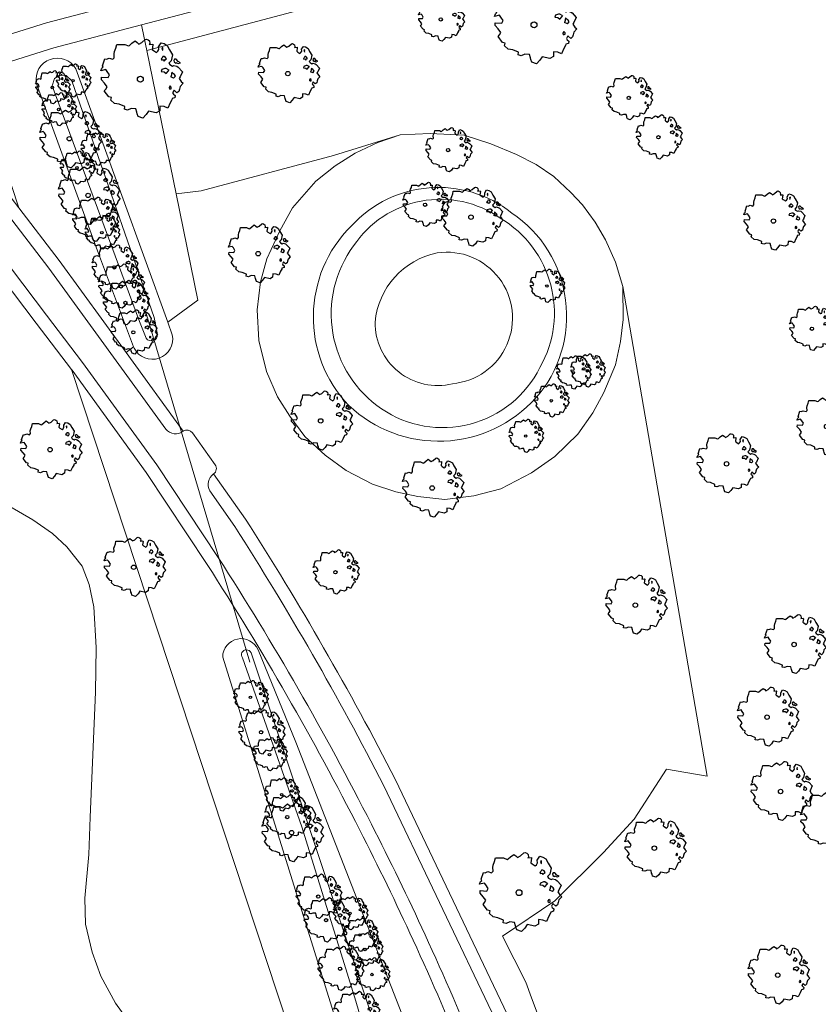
# Model space of a CAD drawing. Header units: metres. Extents: x 152391 to 157968, y 462336 to 467280.
# Tile 616 of 656: x 156627 to 156688, y 464521 to 464597. Entities that reach past the tile are written whole.
import ezdxf

# ---------------------------------------------------------------- set-up
doc = ezdxf.new("R2010")
doc.units = ezdxf.units.M
doc.header["$LTSCALE"] = 0.75
doc.layers.get('0').update_dxf_attribs({"lineweight": 25})
for name, color, linetype, lineweight in [('B-GV-GR-BOOM-S', 252, 'Continuous', 25), ('B-WE-GR-BEPLANTING_CULTUUR_BOSPLANTSOEN-GV', 251, 'Continuous', 18), ('B-WE-GW-TALUD_KRUIN-G', 251, 'Continuous', 18), ('B-WE-KW-KUNSTWERK_DUIKER-G', 5, 'Continuous', 18), ('B-WE-OG-TERREIN_CULTUURSCHEIDING-GV', 251, 'Continuous', 18), ('B-WE-OG-WATER_GREPPEL-GV', 251, 'Continuous', 18), ('B-WE-OG-WATER_SLOOT-GV', 251, 'Continuous', 18), ('B-WE-VH-VERHARDING_ASFALT-GV', 251, 'Continuous', 18)]:
    doc.layers.add(name, color=color, linetype=linetype, lineweight=lineweight)

# ---------------------------------------------------------------- blocks, each defined once
blk = doc.blocks.new('SGR-BOOM_21_30')
at = {"linetype": 'Continuous'}
for p, q in [((-0.47, 1.45), (-0.365, 1.548)), ((-0.365, 1.548), (-0.226, 1.647)), ((-0.226, 1.647), (-0.133, 1.581)), ((-0.133, 1.581), (-0.063, 1.515)), ((-0.063, 1.515), (0.065, 1.581)), ((0.065, 1.581), (0.205, 1.712)), ((0.205, 1.712), (0.263, 1.729)), ((0.263, 1.729), (0.333, 1.696)), ((0.333, 1.696), (0.391, 1.647)), ((0.402, 1.532), (0.379, 1.499)), ((0.379, 1.499), (0.53, 1.515)), ((0.391, 1.647), (0.402, 1.532)), ((0.53, 1.515), (0.542, 1.483)), ((0.786, 1.4), (0.891, 1.565)), ((0.891, 1.565), (1.019, 1.532)), ((1.019, 1.532), (1.158, 1.45)), ((-1.633, 0.579), (-1.528, 0.875)), ((-1.528, 0.875), (-1.458, 0.858)), ((-1.458, 0.858), (-1.342, 0.908)), ((-1.342, 0.908), (-1.179, 0.858)), ((-1.179, 0.858), (-1.121, 0.924)), ((-1.133, 1.088), (-1.109, 1.187)), ((-1.121, 0.924), (-1.133, 1.088)), ((-1.109, 1.187), (-1.051, 1.335)), ((-1.051, 1.335), (-1.016, 1.499)), ((-1.016, 1.499), (-0.668, 1.499)), ((-0.668, 1.499), (-0.516, 1.433)), ((-0.516, 1.433), (-0.47, 1.45)), ((0.542, 1.483), (0.507, 1.285)), ((0.507, 1.285), (0.565, 1.236)), ((0.565, 1.236), (0.693, 1.154)), ((0.693, 1.154), (0.751, 1.203)), ((0.751, 1.203), (0.798, 1.285)), ((0.798, 1.285), (0.786, 1.4)), ((0.937, 0.908), (0.891, 0.875)), ((0.891, 0.875), (0.926, 0.825)), ((0.972, 1.368), (0.926, 1.335)), ((0.926, 1.335), (0.949, 1.253)), ((0.926, 0.825), (0.984, 0.842)), ((0.972, 0.973), (0.937, 0.908)), ((0.949, 1.253), (0.961, 1.236)), ((0.961, 1.269), (0.972, 1.368)), ((1.03, 0.973), (0.972, 0.973)), ((0.984, 0.842), (1.03, 0.776)), ((1.077, 0.94), (1.03, 0.973)), ((1.03, 0.776), (1.077, 0.842)), ((1.124, 0.875), (1.077, 0.94)), ((1.077, 0.842), (1.124, 0.875)), ((1.158, 1.45), (1.251, 1.269)), ((1.321, 0.793), (1.228, 0.694)), ((1.251, 1.269), (1.379, 1.055)), ((1.379, 1.055), (1.321, 0.793)), ((1.472, 0.858), (1.438, 0.809)), ((1.438, 0.809), (1.461, 0.743)), ((1.542, 0.858), (1.472, 0.858)), ((1.624, 0.76), (1.542, 0.858)), ((1.728, 0.71), (1.624, 0.76)), ((-1.703, 0.365), (-1.656, 0.48)), ((-1.493, 0.415), (-1.703, 0.365)), ((-1.679, -0.029), (-1.668, 0.086)), ((-1.668, 0.086), (-1.389, 0.07)), ((-1.656, 0.48), (-1.598, 0.53)), ((-1.598, 0.53), (-1.633, 0.579)), ((-1.423, 0.333), (-1.493, 0.415)), ((-1.33, 0.185), (-1.423, 0.333)), ((-1.389, 0.07), (-1.33, 0.185)), ((0.926, 0.415), (0.891, 0.333)), ((0.891, 0.333), (1.03, 0.316)), ((1.054, 0.464), (0.926, 0.415)), ((1.03, 0.316), (1.112, 0.251)), ((1.112, 0.464), (1.054, 0.464)), ((1.217, 0.398), (1.112, 0.464)), ((1.112, 0.251), (1.205, 0.365)), ((1.205, 0.365), (1.24, 0.415)), ((1.228, 0.694), (1.275, 0.628)), ((1.275, 0.628), (1.379, 0.563)), ((1.344, 0.185), (1.31, 0.103)), ((1.434, 0.049), (1.31, 0.103)), ((1.356, 0.3), (1.344, 0.234)), ((1.344, 0.234), (1.344, 0.185)), ((1.426, 0.234), (1.356, 0.3)), ((1.379, 0.563), (1.438, 0.595)), ((1.472, 0.201), (1.426, 0.234)), ((1.434, 0.049), (1.507, 0.136)), ((1.438, 0.595), (1.565, 0.563)), ((1.461, 0.743), (1.531, 0.694)), ((1.507, 0.136), (1.472, 0.201)), ((1.531, 0.727), (1.635, 0.678)), ((1.531, 0.694), (1.542, 0.727)), ((1.565, 0.563), (1.635, 0.513)), ((1.635, 0.678), (1.728, 0.71)), ((1.635, 0.513), (1.81, 0.316)), ((1.717, 0.103), (1.67, 0.037)), ((1.67, 0.037), (1.763, -0.094)), ((1.81, 0.316), (1.717, 0.103)), ((-1.54, -0.177), (-1.679, -0.029)), ((-1.551, -0.505), (-1.493, -0.423)), ((-1.354, -0.752), (-1.551, -0.505)), ((-1.435, -0.324), (-1.54, -0.177)), ((-1.493, -0.423), (-1.435, -0.324)), ((-1.249, -0.784), (-1.354, -0.752)), ((1.286, -0.292), (1.24, -0.357)), ((1.24, -0.357), (1.251, -0.423)), ((1.263, -0.423), (1.333, -0.407)), ((1.333, -0.341), (1.286, -0.292)), ((1.333, -0.407), (1.333, -0.341)), ((1.461, -0.472), (1.391, -0.587)), ((1.391, -0.587), (1.426, -0.637)), ((1.426, -0.637), (1.496, -0.702)), ((1.577, -0.587), (1.461, -0.472)), ((1.496, -0.702), (1.484, -0.801)), ((1.658, -0.522), (1.577, -0.587)), ((1.682, -0.423), (1.658, -0.522)), ((1.717, -0.308), (1.682, -0.423)), ((1.845, -0.177), (1.717, -0.308)), ((1.763, -0.094), (1.845, -0.177)), ((-1.272, -0.899), (-1.249, -0.784)), ((-1.109, -1.047), (-1.272, -0.899)), ((-0.912, -1.08), (-1.109, -1.047)), ((-0.668, -1.179), (-0.912, -1.08)), ((-0.679, -1.294), (-0.668, -1.179)), ((-0.551, -1.326), (-0.679, -1.294)), ((-0.4, -1.261), (-0.551, -1.326)), ((-0.191, -1.277), (-0.4, -1.261)), ((-0.156, -1.425), (-0.191, -1.277)), ((-0.133, -1.491), (-0.156, -1.425)), ((-0.098, -1.606), (-0.133, -1.491)), ((0.356, -1.376), (0.251, -1.524)), ((0.682, -1.441), (0.356, -1.376)), ((0.833, -1.359), (0.682, -1.441)), ((0.844, -1.162), (0.833, -1.359)), ((1.03, -1.179), (0.844, -1.162)), ((1.182, -1.244), (1.03, -1.179)), ((1.286, -1.014), (1.182, -1.244)), ((1.356, -0.883), (1.286, -1.014)), ((1.368, -0.834), (1.356, -0.883)), ((1.484, -0.801), (1.368, -0.834)), ((0.112, -1.671), (-0.098, -1.606)), ((0.251, -1.524), (0.112, -1.671))]:
    blk.add_line(p, q, dxfattribs=at)
blk.add_circle((0, 0), 0.126, dxfattribs=at)
blk = doc.blocks.new('SGR-BOOM_31_50')
at = {"linetype": 'Continuous'}
for p, q in [((0.087, 2.108), (0.273, 2.283)), ((0.273, 2.283), (0.351, 2.305)), ((0.351, 2.305), (0.444, 2.261)), ((0.444, 2.261), (0.521, 2.196)), ((-1.51, 1.451), (-1.479, 1.582)), ((-1.479, 1.582), (-1.402, 1.78)), ((-1.402, 1.78), (-1.355, 1.999)), ((-1.355, 1.999), (-0.89, 1.999)), ((-0.89, 1.999), (-0.688, 1.911)), ((-0.688, 1.911), (-0.626, 1.933)), ((-0.626, 1.933), (-0.487, 2.064)), ((-0.487, 2.064), (-0.301, 2.196)), ((-0.301, 2.196), (-0.177, 2.108)), ((-0.177, 2.108), (-0.084, 2.02)), ((-0.084, 2.02), (0.087, 2.108)), ((0.537, 2.042), (0.506, 1.999)), ((0.506, 1.999), (0.707, 2.02)), ((0.521, 2.196), (0.537, 2.042)), ((0.723, 1.977), (0.676, 1.714)), ((0.676, 1.714), (0.754, 1.648)), ((0.707, 2.02), (0.723, 1.977)), ((0.754, 1.648), (0.924, 1.539)), ((0.924, 1.539), (1.002, 1.604)), ((1.002, 1.604), (1.064, 1.714)), ((1.048, 1.867), (1.188, 2.086)), ((1.064, 1.714), (1.048, 1.867)), ((1.188, 2.086), (1.358, 2.042)), ((1.296, 1.823), (1.234, 1.78)), ((1.234, 1.78), (1.265, 1.67)), ((1.265, 1.67), (1.281, 1.648)), ((1.281, 1.692), (1.296, 1.823)), ((1.358, 2.042), (1.545, 1.933)), ((1.545, 1.933), (1.669, 1.692)), ((1.669, 1.692), (1.839, 1.407)), ((-2.177, 0.772), (-2.038, 1.166)), ((-2.131, 0.706), (-2.177, 0.772)), ((-2.038, 1.166), (-1.944, 1.144)), ((-1.944, 1.144), (-1.789, 1.21)), ((-1.789, 1.21), (-1.572, 1.144)), ((-1.572, 1.144), (-1.495, 1.232)), ((-1.495, 1.232), (-1.51, 1.451)), ((1.25, 1.21), (1.188, 1.166)), ((1.188, 1.166), (1.234, 1.101)), ((1.234, 1.101), (1.312, 1.122)), ((1.296, 1.298), (1.25, 1.21)), ((1.374, 1.298), (1.296, 1.298)), ((1.312, 1.122), (1.374, 1.035)), ((1.436, 1.254), (1.374, 1.298)), ((1.374, 1.035), (1.436, 1.122)), ((1.498, 1.166), (1.436, 1.254)), ((1.436, 1.122), (1.498, 1.166)), ((1.762, 1.057), (1.638, 0.925)), ((1.638, 0.925), (1.7, 0.838)), ((1.7, 0.838), (1.839, 0.75)), ((1.839, 1.407), (1.762, 1.057)), ((1.839, 0.75), (1.917, 0.794)), ((1.963, 1.144), (1.917, 1.079)), ((1.917, 1.079), (1.948, 0.991)), ((1.917, 0.794), (2.087, 0.75)), ((1.948, 0.991), (2.041, 0.925)), ((2.056, 1.144), (1.963, 1.144)), ((2.041, 0.969), (2.18, 0.903)), ((2.041, 0.925), (2.056, 0.969)), ((2.165, 1.013), (2.056, 1.144)), ((2.304, 0.947), (2.165, 1.013)), ((2.18, 0.903), (2.304, 0.947)), ((-2.27, 0.487), (-2.208, 0.641)), ((-1.991, 0.553), (-2.27, 0.487)), ((-2.239, -0.038), (-2.224, 0.115)), ((-2.224, 0.115), (-1.851, 0.093)), ((-2.208, 0.641), (-2.131, 0.706)), ((-1.898, 0.444), (-1.991, 0.553)), ((-1.774, 0.246), (-1.898, 0.444)), ((-1.851, 0.093), (-1.774, 0.246)), ((1.234, 0.553), (1.188, 0.444)), ((1.188, 0.444), (1.374, 0.422)), ((1.405, 0.619), (1.234, 0.553)), ((1.374, 0.422), (1.483, 0.334)), ((1.483, 0.619), (1.405, 0.619)), ((1.622, 0.531), (1.483, 0.619)), ((1.483, 0.334), (1.607, 0.487)), ((1.607, 0.487), (1.653, 0.553)), ((1.793, 0.246), (1.746, 0.137)), ((1.911, 0.065), (1.746, 0.137)), ((1.808, 0.4), (1.793, 0.312)), ((1.793, 0.312), (1.793, 0.246)), ((1.901, 0.312), (1.808, 0.4)), ((1.963, 0.268), (1.901, 0.312)), ((1.911, 0.065), (2.01, 0.181)), ((2.01, 0.181), (1.963, 0.268)), ((2.087, 0.75), (2.18, 0.684)), ((2.18, 0.684), (2.413, 0.422)), ((2.289, 0.137), (2.227, 0.049)), ((2.227, 0.049), (2.351, -0.126)), ((2.413, 0.422), (2.289, 0.137)), ((-2.053, -0.235), (-2.239, -0.038)), ((-2.069, -0.673), (-1.991, -0.564)), ((-1.805, -1.002), (-2.069, -0.673)), ((-1.913, -0.433), (-2.053, -0.235)), ((-1.991, -0.564), (-1.913, -0.433)), ((1.715, -0.389), (1.653, -0.476)), ((1.653, -0.476), (1.669, -0.564)), ((1.684, -0.564), (1.777, -0.542)), ((1.777, -0.454), (1.715, -0.389)), ((1.777, -0.542), (1.777, -0.454)), ((1.948, -0.63), (1.855, -0.783)), ((2.103, -0.783), (1.948, -0.63)), ((2.211, -0.695), (2.103, -0.783)), ((2.242, -0.564), (2.211, -0.695)), ((2.289, -0.411), (2.242, -0.564)), ((2.459, -0.235), (2.289, -0.411)), ((2.351, -0.126), (2.459, -0.235)), ((-1.665, -1.046), (-1.805, -1.002)), ((-1.696, -1.199), (-1.665, -1.046)), ((-1.479, -1.396), (-1.696, -1.199)), ((-1.216, -1.44), (-1.479, -1.396)), ((-0.89, -1.571), (-1.216, -1.44)), ((1.715, -1.352), (1.576, -1.659)), ((1.808, -1.177), (1.715, -1.352)), ((1.824, -1.112), (1.808, -1.177)), ((1.979, -1.068), (1.824, -1.112)), ((1.855, -0.783), (1.901, -0.849)), ((1.901, -0.849), (1.994, -0.936)), ((1.994, -0.936), (1.979, -1.068)), ((-0.906, -1.725), (-0.89, -1.571)), ((-0.735, -1.769), (-0.906, -1.725)), ((-0.533, -1.681), (-0.735, -1.769)), ((-0.254, -1.703), (-0.533, -1.681)), ((-0.208, -1.9), (-0.254, -1.703)), ((-0.177, -1.988), (-0.208, -1.9)), ((-0.13, -2.141), (-0.177, -1.988)), ((0.149, -2.229), (-0.13, -2.141)), ((0.335, -2.031), (0.149, -2.229)), ((0.475, -1.834), (0.335, -2.031)), ((0.909, -1.922), (0.475, -1.834)), ((1.11, -1.812), (0.909, -1.922)), ((1.126, -1.55), (1.11, -1.812)), ((1.374, -1.571), (1.126, -1.55)), ((1.576, -1.659), (1.374, -1.571))]:
    blk.add_line(p, q, dxfattribs=at)
blk.add_circle((0, 0), 0.169, dxfattribs=at)
blk = doc.blocks.new('SGR-BOOM_50_100')
at = {"linetype": 'Continuous'}
for p, q in [((0.116, 2.811), (0.364, 3.044)), ((0.364, 3.044), (0.467, 3.074)), ((0.467, 3.074), (0.591, 3.015)), ((0.591, 3.015), (0.695, 2.928)), ((-1.972, 2.11), (-1.869, 2.373)), ((-1.869, 2.373), (-1.807, 2.665)), ((-1.807, 2.665), (-1.187, 2.665)), ((-1.187, 2.665), (-0.918, 2.548)), ((-0.918, 2.548), (-0.835, 2.577)), ((-0.835, 2.577), (-0.649, 2.752)), ((-0.649, 2.752), (-0.401, 2.928)), ((-0.401, 2.928), (-0.236, 2.811)), ((-0.236, 2.811), (-0.112, 2.694)), ((-0.112, 2.694), (0.116, 2.811)), ((0.715, 2.723), (0.674, 2.665)), ((0.674, 2.665), (0.943, 2.694)), ((0.695, 2.928), (0.715, 2.723)), ((0.964, 2.636), (0.902, 2.285)), ((0.902, 2.285), (1.005, 2.198)), ((0.943, 2.694), (0.964, 2.636)), ((1.336, 2.139), (1.418, 2.285)), ((1.398, 2.49), (1.584, 2.782)), ((1.418, 2.285), (1.398, 2.49)), ((1.584, 2.782), (1.811, 2.723)), ((1.729, 2.431), (1.646, 2.373)), ((1.646, 2.373), (1.687, 2.227)), ((1.708, 2.256), (1.729, 2.431)), ((1.811, 2.723), (2.059, 2.577)), ((2.059, 2.577), (2.225, 2.256)), ((-2.903, 1.029), (-2.717, 1.555)), ((-2.717, 1.555), (-2.593, 1.526)), ((-2.593, 1.526), (-2.386, 1.613)), ((-2.386, 1.613), (-2.096, 1.526)), ((-2.096, 1.526), (-1.993, 1.643)), ((-2.014, 1.935), (-1.972, 2.11)), ((-1.993, 1.643), (-2.014, 1.935)), ((1.005, 2.198), (1.232, 2.052)), ((1.232, 2.052), (1.336, 2.139)), ((1.667, 1.613), (1.584, 1.555)), ((1.584, 1.555), (1.646, 1.467)), ((1.729, 1.73), (1.667, 1.613)), ((1.687, 2.227), (1.708, 2.198)), ((1.832, 1.73), (1.729, 1.73)), ((1.915, 1.672), (1.832, 1.73)), ((1.997, 1.555), (1.915, 1.672)), ((1.915, 1.497), (1.997, 1.555)), ((2.225, 2.256), (2.452, 1.876)), ((2.452, 1.876), (2.349, 1.409)), ((2.618, 1.526), (2.556, 1.438)), ((2.742, 1.526), (2.618, 1.526)), ((2.886, 1.351), (2.742, 1.526)), ((-3.027, 0.65), (-2.944, 0.854)), ((-2.944, 0.854), (-2.841, 0.942)), ((-2.841, 0.942), (-2.903, 1.029)), ((1.646, 1.467), (1.749, 1.497)), ((1.873, 0.825), (1.646, 0.737)), ((1.749, 1.497), (1.832, 1.38)), ((1.832, 1.38), (1.915, 1.497)), ((1.977, 0.825), (1.873, 0.825)), ((2.163, 0.708), (1.977, 0.825)), ((2.349, 1.409), (2.183, 1.234)), ((2.183, 1.234), (2.266, 1.117)), ((2.266, 1.117), (2.452, 1)), ((2.452, 1), (2.556, 1.059)), ((2.556, 1.438), (2.597, 1.321)), ((2.556, 1.059), (2.783, 1)), ((2.597, 1.321), (2.721, 1.234)), ((2.721, 1.292), (2.907, 1.205)), ((2.721, 1.234), (2.742, 1.292)), ((2.783, 1), (2.907, 0.913)), ((3.072, 1.263), (2.886, 1.351)), ((2.907, 1.205), (3.072, 1.263)), ((2.907, 0.913), (3.217, 0.562)), ((-2.655, 0.737), (-3.027, 0.65)), ((-2.985, -0.051), (-2.965, 0.153)), ((-2.965, 0.153), (-2.469, 0.124)), ((-2.531, 0.591), (-2.655, 0.737)), ((-2.365, 0.329), (-2.531, 0.591)), ((-2.469, 0.124), (-2.365, 0.329)), ((1.646, 0.737), (1.584, 0.591)), ((1.584, 0.591), (1.832, 0.562)), ((1.832, 0.562), (1.977, 0.445)), ((1.977, 0.445), (2.142, 0.65)), ((2.142, 0.65), (2.204, 0.737)), ((2.39, 0.329), (2.328, 0.183)), ((2.549, 0.087), (2.328, 0.183)), ((2.411, 0.533), (2.39, 0.416)), ((2.39, 0.416), (2.39, 0.329)), ((2.535, 0.416), (2.411, 0.533)), ((2.618, 0.358), (2.535, 0.416)), ((2.549, 0.087), (2.68, 0.241)), ((2.68, 0.241), (2.618, 0.358)), ((3.052, 0.183), (2.969, 0.066)), ((2.969, 0.066), (3.135, -0.168)), ((3.217, 0.562), (3.052, 0.183)), ((-2.737, -0.314), (-2.985, -0.051)), ((-2.758, -0.898), (-2.655, -0.752)), ((-2.551, -0.577), (-2.737, -0.314)), ((-2.655, -0.752), (-2.551, -0.577)), ((2.287, -0.518), (2.204, -0.635)), ((2.204, -0.635), (2.225, -0.752)), ((2.245, -0.752), (2.37, -0.723)), ((2.37, -0.606), (2.287, -0.518)), ((2.37, -0.723), (2.37, -0.606)), ((2.99, -0.752), (2.948, -0.927)), ((3.052, -0.548), (2.99, -0.752)), ((3.279, -0.314), (3.052, -0.548)), ((3.135, -0.168), (3.279, -0.314)), ((-2.407, -1.336), (-2.758, -0.898)), ((-2.22, -1.394), (-2.407, -1.336)), ((-2.262, -1.599), (-2.22, -1.394)), ((2.432, -1.482), (2.411, -1.57)), ((2.638, -1.424), (2.432, -1.482)), ((2.597, -0.84), (2.473, -1.044)), ((2.473, -1.044), (2.535, -1.132)), ((2.535, -1.132), (2.659, -1.248)), ((2.804, -1.044), (2.597, -0.84)), ((2.659, -1.248), (2.638, -1.424)), ((2.948, -0.927), (2.804, -1.044)), ((-1.972, -1.862), (-2.262, -1.599)), ((-1.621, -1.92), (-1.972, -1.862)), ((-1.187, -2.095), (-1.621, -1.92)), ((-1.207, -2.3), (-1.187, -2.095)), ((-0.711, -2.241), (-0.98, -2.358)), ((-0.339, -2.271), (-0.711, -2.241)), ((1.501, -2.066), (1.48, -2.417)), ((1.832, -2.095), (1.501, -2.066)), ((2.101, -2.212), (1.832, -2.095)), ((2.287, -1.803), (2.101, -2.212)), ((2.411, -1.57), (2.287, -1.803)), ((-0.98, -2.358), (-1.207, -2.3)), ((-0.277, -2.533), (-0.339, -2.271)), ((-0.236, -2.65), (-0.277, -2.533)), ((-0.174, -2.855), (-0.236, -2.65)), ((0.199, -2.971), (-0.174, -2.855)), ((0.447, -2.709), (0.199, -2.971)), ((0.633, -2.446), (0.447, -2.709)), ((1.212, -2.563), (0.633, -2.446)), ((1.48, -2.417), (1.212, -2.563))]:
    blk.add_line(p, q, dxfattribs=at)
blk.add_circle((0, 0), 0.225, dxfattribs=at)
blk = doc.blocks.new('SGR-BOOM_0_20')
at = {"linetype": 'Continuous'}
for p, q in [((-0.85, 0.816), (-0.832, 0.89)), ((-0.841, 0.693), (-0.85, 0.816)), ((-0.832, 0.89), (-0.788, 1.001)), ((-0.788, 1.001), (-0.762, 1.124)), ((-0.762, 1.124), (-0.501, 1.124)), ((-0.501, 1.124), (-0.387, 1.075)), ((-0.387, 1.075), (-0.352, 1.087)), ((-0.352, 1.087), (-0.274, 1.161)), ((-0.274, 1.161), (-0.169, 1.235)), ((-0.169, 1.235), (-0.099, 1.186)), ((-0.099, 1.186), (-0.047, 1.137)), ((-0.047, 1.137), (0.049, 1.186)), ((0.049, 1.186), (0.154, 1.284)), ((0.154, 1.284), (0.197, 1.297)), ((0.197, 1.297), (0.25, 1.272)), ((0.25, 1.272), (0.293, 1.235)), ((0.302, 1.149), (0.284, 1.124)), ((0.284, 1.124), (0.398, 1.137)), ((0.293, 1.235), (0.302, 1.149)), ((0.407, 1.112), (0.38, 0.964)), ((0.38, 0.964), (0.424, 0.927)), ((0.398, 1.137), (0.407, 1.112)), ((0.424, 0.927), (0.52, 0.865)), ((0.52, 0.865), (0.564, 0.902)), ((0.564, 0.902), (0.598, 0.964)), ((0.59, 1.05), (0.668, 1.173)), ((0.598, 0.964), (0.59, 1.05)), ((0.668, 1.173), (0.764, 1.149)), ((0.729, 1.026), (0.694, 1.001)), ((0.694, 1.001), (0.712, 0.939)), ((0.712, 0.939), (0.721, 0.927)), ((0.721, 0.952), (0.729, 1.026)), ((0.764, 1.149), (0.869, 1.087)), ((0.869, 1.087), (0.939, 0.952)), ((0.939, 0.952), (1.035, 0.792)), ((1.035, 0.792), (0.991, 0.594)), ((-1.277, 0.274), (-1.242, 0.36)), ((-1.12, 0.311), (-1.277, 0.274)), ((-1.259, -0.022), (-1.251, 0.065)), ((-1.251, 0.065), (-1.041, 0.052)), ((-1.242, 0.36), (-1.198, 0.397)), ((-1.225, 0.434), (-1.146, 0.656)), ((-1.198, 0.397), (-1.225, 0.434)), ((-1.146, 0.656), (-1.094, 0.644)), ((-1.068, 0.249), (-1.12, 0.311)), ((-1.094, 0.644), (-1.007, 0.681)), ((-0.998, 0.139), (-1.068, 0.249)), ((-1.041, 0.052), (-0.998, 0.139)), ((-1.007, 0.681), (-0.884, 0.644)), ((-0.884, 0.644), (-0.841, 0.693)), ((0.703, 0.681), (0.668, 0.656)), ((0.668, 0.656), (0.694, 0.619)), ((0.694, 0.311), (0.668, 0.249)), ((0.668, 0.249), (0.773, 0.237)), ((0.694, 0.619), (0.738, 0.631)), ((0.79, 0.348), (0.694, 0.311)), ((0.729, 0.73), (0.703, 0.681)), ((0.773, 0.73), (0.729, 0.73)), ((0.738, 0.631), (0.773, 0.582)), ((0.808, 0.705), (0.773, 0.73)), ((0.773, 0.582), (0.808, 0.631)), ((0.773, 0.237), (0.834, 0.188)), ((0.834, 0.348), (0.79, 0.348)), ((0.843, 0.656), (0.808, 0.705)), ((0.808, 0.631), (0.843, 0.656)), ((0.912, 0.299), (0.834, 0.348)), ((0.834, 0.188), (0.904, 0.274)), ((0.904, 0.274), (0.93, 0.311)), ((0.991, 0.594), (0.921, 0.521)), ((0.921, 0.521), (0.956, 0.471)), ((0.956, 0.471), (1.035, 0.422)), ((1.008, 0.139), (0.982, 0.077)), ((1.075, 0.037), (0.982, 0.077)), ((1.017, 0.225), (1.008, 0.176)), ((1.008, 0.176), (1.008, 0.139)), ((1.069, 0.176), (1.017, 0.225)), ((1.035, 0.422), (1.078, 0.447)), ((1.104, 0.151), (1.069, 0.176)), ((1.075, 0.037), (1.13, 0.102)), ((1.104, 0.644), (1.078, 0.607)), ((1.078, 0.607), (1.096, 0.557)), ((1.078, 0.447), (1.174, 0.422)), ((1.096, 0.557), (1.148, 0.521)), ((1.157, 0.644), (1.104, 0.644)), ((1.13, 0.102), (1.104, 0.151)), ((1.148, 0.545), (1.226, 0.508)), ((1.148, 0.521), (1.157, 0.545)), ((1.218, 0.57), (1.157, 0.644)), ((1.174, 0.422), (1.226, 0.385)), ((1.296, 0.533), (1.218, 0.57)), ((1.226, 0.508), (1.296, 0.533)), ((1.226, 0.385), (1.357, 0.237)), ((1.287, 0.077), (1.253, 0.028)), ((1.253, 0.028), (1.322, -0.071)), ((1.357, 0.237), (1.287, 0.077)), ((-1.155, -0.132), (-1.259, -0.022)), ((-1.164, -0.379), (-1.12, -0.317)), ((-1.015, -0.564), (-1.164, -0.379)), ((-1.076, -0.243), (-1.155, -0.132)), ((-1.12, -0.317), (-1.076, -0.243)), ((-0.937, -0.588), (-1.015, -0.564)), ((-0.954, -0.675), (-0.937, -0.588)), ((-0.832, -0.785), (-0.954, -0.675)), ((0.965, -0.219), (0.93, -0.268)), ((0.93, -0.268), (0.939, -0.317)), ((0.947, -0.317), (1, -0.305)), ((1, -0.256), (0.965, -0.219)), ((1.017, -0.662), (0.965, -0.761)), ((1, -0.305), (1, -0.256)), ((1.026, -0.625), (1.017, -0.662)), ((1.113, -0.601), (1.026, -0.625)), ((1.096, -0.354), (1.043, -0.44)), ((1.043, -0.44), (1.069, -0.477)), ((1.069, -0.477), (1.122, -0.527)), ((1.183, -0.44), (1.096, -0.354)), ((1.122, -0.527), (1.113, -0.601)), ((1.244, -0.391), (1.183, -0.44)), ((1.261, -0.317), (1.244, -0.391)), ((1.287, -0.231), (1.261, -0.317)), ((1.383, -0.132), (1.287, -0.231)), ((1.322, -0.071), (1.383, -0.132)), ((-0.684, -0.81), (-0.832, -0.785)), ((-0.501, -0.884), (-0.684, -0.81)), ((-0.509, -0.97), (-0.501, -0.884)), ((-0.413, -0.995), (-0.509, -0.97)), ((-0.3, -0.946), (-0.413, -0.995)), ((-0.143, -0.958), (-0.3, -0.946)), ((-0.117, -1.069), (-0.143, -0.958)), ((-0.099, -1.118), (-0.117, -1.069)), ((-0.073, -1.204), (-0.099, -1.118)), ((0.084, -1.254), (-0.073, -1.204)), ((0.188, -1.143), (0.084, -1.254)), ((0.267, -1.032), (0.188, -1.143)), ((0.511, -1.081), (0.267, -1.032)), ((0.625, -1.019), (0.511, -1.081)), ((0.633, -0.872), (0.625, -1.019)), ((0.773, -0.884), (0.633, -0.872)), ((0.886, -0.933), (0.773, -0.884)), ((0.965, -0.761), (0.886, -0.933))]:
    blk.add_line(p, q, dxfattribs=at)
blk.add_circle((0, 0), 0.0948, dxfattribs=at)

msp = doc.modelspace()

# ---------------------------------------------------------------- linework, layer by layer
at = {"layer": 'B-WE-GR-BEPLANTING_CULTUUR_BOSPLANTSOEN-GV'}
for points in [[(156730.886, 464324.105), (156760.49, 464334.723), (156736.279, 464429.316), (156692.848, 464606.847), (156679.039, 464604.155), (156677.121, 464603.782), (156662.089, 464600.38), (156648.015, 464597.164), (156636.901, 464594.243), (156639.146, 464583.269), (156641.079, 464583.501), (156651.207, 464586.201), (156656.307, 464587.796)], [(156656.307, 464587.796), (156658.592, 464587.896), (156661.193, 464587.77), (156663.242, 464587.095), (156665.212, 464586.294), (156666.71, 464585.509), (156668.059, 464584.596), (156669.367, 464583.373), (156670.262, 464582.423), (156671.235, 464581.111), (156672.014, 464579.747), (156672.792, 464578.049), (156673.347, 464576.186), (156679.789, 464538.708), (156676.697, 464539.258), (156674.212, 464535.413), (156671.862, 464532.867), (156668.13, 464529.168), (156664.145, 464526.461), (156665.913, 464522.944), (156666.36, 464521.755), (156666.796, 464520.598)]]:
    msp.add_lwpolyline(points, dxfattribs=at)
at = {"layer": 'B-WE-GW-TALUD_KRUIN-G'}
for points in [[(156652.569, 464580.823, -0.393849), (156664.853, 464581.807)], [(156663.962, 464581.412, 0.421328), (156652.74, 464579.292)], [(156664.853, 464581.807, -0.452123), (156666.684, 464567.654)], [(156666.994, 464569.978, 0.410187), (156663.962, 464581.412)], [(156652.373, 464567.071, -0.40954), (156652.569, 464580.823)], [(156652.74, 464579.292, 0.426363), (156654.869, 464566.826)], [(156654.869, 464566.826, 0.454096), (156666.994, 464569.978)], [(156666.684, 464567.654, -0.420585), (156652.373, 464567.071)]]:
    msp.add_lwpolyline(points, format="xyb", dxfattribs=at)
at = {"layer": 'B-WE-KW-KUNSTWERK_DUIKER-G'}
msp.add_lwpolyline([(156644.784, 464547.45), (156636.797, 464574.287)], dxfattribs=at)
at = {"layer": 'B-WE-OG-TERREIN_CULTUURSCHEIDING-GV'}
for points in [[(156661.203, 464604.28), (156647.061, 464601.05), (156629.238, 464596.363), (156617.569, 464592.705), (156619.838, 464590.007), (156620.031, 464589.777), (156629.408, 464577.585), (156638.357, 464565.26)], [(156639.698, 464565.101), (156635.314, 464571.146), (156630.209, 464578.184), (156627.12, 464582.201), (156620.054, 464591.388), (156623.681, 464592.525), (156629.792, 464594.441), (156636.499, 464596.205), (156647.538, 464599.107)], [(156647.538, 464599.107), (156636.499, 464596.205), (156636.7, 464595.224), (156636.901, 464594.243), (156648.015, 464597.164)], [(156631.47, 464592.85), (156638.506, 464573.46), (156640.811, 464575.132), (156639.146, 464583.269), (156636.901, 464594.243), (156636.7, 464595.224), (156636.499, 464596.205), (156629.792, 464594.441), (156623.681, 464592.525), (156627.12, 464582.201), (156630.209, 464578.184), (156635.314, 464571.146)], [(156642.37, 464555.449), (156637.675, 464562.527), (156631.991, 464570.372), (156629.24, 464573.988), (156624.718, 464579.931), (156617.494, 464588.787), (156617.448, 464588.843), (156614.896, 464591.971), (156598.895, 464586.495), (156580.427, 464579.093), (156572.538, 464575.672), (156572.75, 464572.336)], [(156635.314, 464571.146), (156635.895, 464571.567), (156633.134, 464578.905), (156628.446, 464591.764)], [(156573.745, 464572.443), (156573.648, 464573.971), (156581.197, 464577.247), (156599.591, 464584.619), (156615.236, 464589.974), (156623.932, 464579.312), (156628.444, 464573.383), (156631.147, 464569.83), (156631.188, 464569.776), (156636.853, 464561.957), (156641.53, 464554.907)], [(156676.755, 464378.475), (156676.626, 464382.557), (156676.416, 464386.816), (156676.068, 464398.56), (156675.961, 464403.908), (156676.024, 464410.777), (156676.228, 464416.918), (156676.783, 464422.49), (156677.654, 464428.918), (156631.147, 464569.83), (156628.444, 464573.383), (156623.932, 464579.312), (156615.236, 464589.974), (156599.591, 464584.619), (156581.197, 464577.247), (156573.648, 464573.971), (156573.745, 464572.443)], [(156666.796, 464520.598), (156666.36, 464521.755), (156665.913, 464522.944), (156664.145, 464526.461), (156668.13, 464529.168), (156671.862, 464532.867), (156674.212, 464535.413), (156676.697, 464539.258), (156679.789, 464538.708), (156673.347, 464576.186), (156673.365, 464573.67), (156673.172, 464571.979), (156672.778, 464570.178), (156671.885, 464568.076), (156671.045, 464566.524), (156669.889, 464564.872), (156668.129, 464563.171), (156666.342, 464561.919), (156664.004, 464560.693), (156661.929, 464560.167), (156659.722, 464559.892), (156657.647, 464560.117), (156655.965, 464560.468), (156654.179, 464561.068), (156652.156, 464562.094), (156650.553, 464563.271), (156649.003, 464564.697), (156647.848, 464566.274), (156646.902, 464567.75), (156646.061, 464569.677), (156645.483, 464572.055), (156645.352, 464574.407), (156645.615, 464576.534), (156646.087, 464578.311), (156647.086, 464580.438), (156648.058, 464582.215), (156649.844, 464584.242), (156651.315, 464585.418), (156652.865, 464586.394), (156654.599, 464587.195), (156656.307, 464587.796), (156651.207, 464586.201), (156641.079, 464583.501), (156639.146, 464583.269), (156640.811, 464575.132), (156638.506, 464573.46), (156638.857, 464572.492)], [(156635.933, 464571.468), (156635.895, 464571.567), (156635.314, 464571.146), (156639.698, 464565.101)], [(156641.53, 464554.907), (156636.853, 464561.957), (156631.188, 464569.776), (156631.147, 464569.83), (156677.654, 464428.918), (156677.746, 464429.596), (156679.084, 464437.945), (156680.125, 464442.948)], [(156640.395, 464564.985), (156642.137, 464562.542)], [(156636.096, 464519.144), (156634.515, 464521.342), (156633.397, 464523.401), (156632.73, 464525.239), (156632.208, 464527.395), (156632.15, 464529.385), (156632.469, 464532.716), (156632.57, 464535.576), (156632.991, 464545.153), (156633.035, 464548.567), (156632.861, 464551.663), (156632.498, 464553.39), (156631.947, 464554.772), (156630.786, 464556.251), (156629.698, 464557.287), (156628.175, 464558.338), (156626.303, 464559.429), (156624.852, 464560.438), (156623.677, 464561.558), (156623.581, 464561.695)], [(156644.457, 464558.389), (156642.02, 464561.845)], [(156642.02, 464561.845), (156644.457, 464558.389)], [(156641.726, 464560.546), (156643.638, 464557.815)], [(156626.303, 464559.429), (156628.175, 464558.338), (156629.698, 464557.287), (156630.786, 464556.251), (156631.947, 464554.772), (156632.498, 464553.39), (156632.861, 464551.663), (156633.035, 464548.567), (156632.991, 464545.153), (156632.57, 464535.576), (156632.469, 464532.716), (156632.15, 464529.385), (156632.208, 464527.395), (156632.73, 464525.239), (156633.397, 464523.401), (156634.515, 464521.342), (156636.096, 464519.144)], [(156651.544, 464519.472), (156642.715, 464547.832)], [(156645.423, 464548.393), (156648.315, 464541.315), (156656.423, 464520.527), (156658.685, 464513.425)], [(156655.052, 464537.979), (156663.562, 464520.118), (156669.5, 464504.613)], [(156670.442, 464504.949), (156664.482, 464520.513), (156655.949, 464538.422)], [(156655.949, 464538.422), (156664.482, 464520.513), (156670.442, 464504.949)]]:
    msp.add_lwpolyline(points, dxfattribs=at)
for points in [[(156628.446, 464591.764, -0.833228), (156631.47, 464592.85)], [(156664.853, 464581.807, 0.393849), (156652.569, 464580.823)], [(156652.569, 464580.823, -0.393849), (156664.853, 464581.807)], [(156652.74, 464579.292, -0.421328), (156663.962, 464581.412)], [(156663.962, 464581.412, 0.421328), (156652.74, 464579.292)], [(156666.684, 464567.654, 0.452123), (156664.853, 464581.807)], [(156664.853, 464581.807, -0.452123), (156666.684, 464567.654)], [(156663.962, 464581.412, -0.410187), (156666.994, 464569.978)], [(156666.994, 464569.978, 0.410187), (156663.962, 464581.412)], [(156652.569, 464580.823, 0.40954), (156652.373, 464567.071)], [(156652.373, 464567.071, -0.40954), (156652.569, 464580.823)], [(156654.869, 464566.826, -0.426363), (156652.74, 464579.292)], [(156652.74, 464579.292, 0.426363), (156654.869, 464566.826)], [(156659.131, 464578.757, 0.330078), (156654.379, 464573.46)], [(156654.379, 464573.46, -0.330078), (156659.131, 464578.757)], [(156660.309, 464568.746, 1.028068), (156659.131, 464578.757)], [(156659.131, 464578.757, -1.028068), (156660.309, 464568.746)], [(156654.379, 464573.46, 0.490043), (156660.309, 464568.746)], [(156660.309, 464568.746, -0.490043), (156654.379, 464573.46)], [(156638.857, 464572.492, -0.875457), (156635.933, 464571.468)], [(156666.994, 464569.978, -0.454096), (156654.869, 464566.826)], [(156654.869, 464566.826, 0.454096), (156666.994, 464569.978)], [(156652.373, 464567.071, 0.420585), (156666.684, 464567.654)], [(156666.684, 464567.654, -0.420585), (156652.373, 464567.071)], [(156638.357, 464565.26, 0.388449), (156639.698, 464565.101)], [(156639.698, 464565.101, -0.412984), (156640.395, 464564.985)], [(156642.137, 464562.542, -0.414749), (156642.02, 464561.845)], [(156642.02, 464561.845, 0.380159), (156641.726, 464560.546)], [(156655.949, 464538.422, 0.024056), (156644.457, 464558.389)], [(156644.457, 464558.389, -0.024056), (156655.949, 464538.422)], [(156643.638, 464557.815, -0.023923), (156655.052, 464537.979)], [(156654.098, 464535.036, 0.025669), (156642.37, 464555.449)], [(156641.53, 464554.907, -0.025649), (156653.207, 464534.583)], [(156653.207, 464534.583, 0.025649), (156641.53, 464554.907)], [(156642.715, 464547.832, -0.808799), (156645.423, 464548.393)], [(156658.205, 464526.584, 0.010472), (156654.098, 464535.036)], [(156653.207, 464534.583, -0.010373), (156657.296, 464526.168)], [(156657.296, 464526.168, 0.010373), (156653.207, 464534.583)], [(156657.296, 464526.168, -0.022883), (156665.192, 464506.69)], [(156665.192, 464506.69, 0.022883), (156657.296, 464526.168)], [(156666.126, 464507.049, 0.022878), (156658.205, 464526.584)]]:
    msp.add_lwpolyline(points, format="xyb", dxfattribs=at)
msp.add_lwpolyline([(156673.347, 464576.186), (156672.792, 464578.049), (156672.014, 464579.747), (156671.235, 464581.111), (156670.262, 464582.423), (156669.367, 464583.373), (156668.059, 464584.596), (156666.71, 464585.509), (156665.212, 464586.294), (156663.242, 464587.095), (156661.193, 464587.77), (156658.592, 464587.896), (156656.307, 464587.796), (156654.599, 464587.195), (156652.865, 464586.394), (156651.315, 464585.418), (156649.844, 464584.242), (156648.058, 464582.215), (156647.086, 464580.438), (156646.087, 464578.311), (156645.615, 464576.534), (156645.352, 464574.407), (156645.483, 464572.055), (156646.061, 464569.677), (156646.902, 464567.75), (156647.848, 464566.274), (156649.003, 464564.697), (156650.553, 464563.271), (156652.156, 464562.094), (156654.179, 464561.068), (156655.965, 464560.468), (156657.647, 464560.117), (156659.722, 464559.892), (156661.929, 464560.167), (156664.004, 464560.693), (156666.342, 464561.919), (156668.129, 464563.171), (156669.889, 464564.872), (156671.045, 464566.524), (156671.885, 464568.076), (156672.778, 464570.178), (156673.172, 464571.979), (156673.365, 464573.67)], close=True, dxfattribs=at)
at = {"layer": 'B-WE-OG-WATER_GREPPEL-GV'}
for points in [[(156637.73, 464572.509), (156637.476, 464573.799), (156635.434, 464579.669), (156634.38, 464582.697), (156631.173, 464591.916), (156630.743, 464592.333), (156630.266, 464592.364), (156629.838, 464592.09), (156629.666, 464591.55), (156636.339, 464573.501), (156636.858, 464572.221)], [(156644.225, 464547.77), (156648.782, 464534.846), (156652.898, 464521.498), (156656.4, 464509.429), (156656.938, 464507.662)], [(156657.29, 464509.418), (156654.316, 464519.821), (156650.108, 464532.492), (156644.882, 464548.159)]]:
    msp.add_lwpolyline(points, dxfattribs=at)
for points in [[(156636.858, 464572.221, 0.742432), (156637.73, 464572.509)], [(156644.882, 464548.159, 1.108253), (156644.225, 464547.77)]]:
    msp.add_lwpolyline(points, format="xyb", dxfattribs=at)
at = {"layer": 'B-WE-OG-WATER_SLOOT-GV'}
for points in [[(156631.47, 464592.85, 0.833228), (156628.446, 464591.764)], [(156635.933, 464571.468, 0.875457), (156638.857, 464572.492)], [(156637.73, 464572.509, -0.742432), (156636.858, 464572.221)], [(156645.423, 464548.393, 0.808799), (156642.715, 464547.832)], [(156644.225, 464547.77, -1.108253), (156644.882, 464548.159)]]:
    msp.add_lwpolyline(points, format="xyb", dxfattribs=at)
for points in [[(156636.858, 464572.221), (156636.339, 464573.501), (156629.666, 464591.55), (156629.838, 464592.09), (156630.266, 464592.364), (156630.743, 464592.333), (156631.173, 464591.916), (156634.38, 464582.697), (156635.434, 464579.669), (156637.476, 464573.799)], [(156638.506, 464573.46), (156631.47, 464592.85)], [(156628.446, 464591.764), (156633.134, 464578.905), (156635.895, 464571.567), (156635.933, 464571.468)], [(156637.476, 464573.799), (156637.73, 464572.509)], [(156638.857, 464572.492), (156638.506, 464573.46)], [(156642.715, 464547.832), (156651.544, 464519.472)], [(156656.938, 464507.662), (156656.4, 464509.429), (156652.898, 464521.498), (156648.782, 464534.846), (156644.225, 464547.77)], [(156644.882, 464548.159), (156650.108, 464532.492), (156654.316, 464519.821), (156657.29, 464509.418)], [(156658.685, 464513.425), (156656.423, 464520.527), (156648.315, 464541.315), (156645.423, 464548.393)]]:
    msp.add_lwpolyline(points, dxfattribs=at)
at = {"layer": 'B-WE-VH-VERHARDING_ASFALT-GV'}
for points in [[(156614.896, 464591.971), (156617.569, 464592.705), (156629.238, 464596.363), (156647.061, 464601.05), (156661.203, 464604.28)], [(156638.357, 464565.26), (156629.408, 464577.585), (156620.031, 464589.777), (156619.838, 464590.007), (156617.569, 464592.705), (156614.896, 464591.971), (156617.448, 464588.843), (156617.494, 464588.787), (156624.718, 464579.931), (156629.24, 464573.988), (156631.991, 464570.372), (156637.675, 464562.527), (156642.37, 464555.449)], [(156642.137, 464562.542), (156640.395, 464564.985)], [(156643.638, 464557.815), (156641.726, 464560.546)], [(156669.5, 464504.613), (156663.562, 464520.118), (156655.052, 464537.979)]]:
    msp.add_lwpolyline(points, dxfattribs=at)
for points in [[(156639.698, 464565.101, -0.388449), (156638.357, 464565.26)], [(156640.395, 464564.985, 0.412984), (156639.698, 464565.101)], [(156642.02, 464561.845, 0.414749), (156642.137, 464562.542)], [(156641.726, 464560.546, -0.380159), (156642.02, 464561.845)], [(156655.052, 464537.979, 0.023923), (156643.638, 464557.815)], [(156642.37, 464555.449, -0.025669), (156654.098, 464535.036)], [(156654.098, 464535.036, -0.010472), (156658.205, 464526.584)], [(156658.205, 464526.584, -0.022878), (156666.126, 464507.049)]]:
    msp.add_lwpolyline(points, format="xyb", dxfattribs=at)

# ---------------------------------------------------------------- block references
at = {"layer": 'B-GV-GR-BOOM-S', "transparency": 33554559}
for name, p in [('SGR-BOOM_50_100', (156666.548, 464596.203)), ('SGR-BOOM_21_30', (156659.403, 464596.617)), ('SGR-BOOM_50_100', (156636.412, 464592.045)), ('SGR-BOOM_31_50', (156647.702, 464592.475)), ('SGR-BOOM_0_20', (156631.26, 464591.932)), ('SGR-BOOM_0_20', (156629.67, 464591.41)), ('SGR-BOOM_21_30', (156673.796, 464590.612)), ('SGR-BOOM_0_20', (156630.157, 464589.726)), ('SGR-BOOM_31_50', (156630.976, 464587.492)), ('SGR-BOOM_21_30', (156676.074, 464587.609)), ('SGR-BOOM_0_20', (156633.153, 464586.708)), ('SGR-BOOM_21_30', (156659.967, 464586.622)), ('SGR-BOOM_0_20', (156631.561, 464585.263)), ('SGR-BOOM_31_50', (156632.413, 464583.157)), ('SGR-BOOM_21_30', (156658.211, 464582.434)), ('SGR-BOOM_31_50', (156661.723, 464581.489)), ('SGR-BOOM_31_50', (156684.875, 464581.189)), ('SGR-BOOM_21_30', (156632.915, 464581.302)), ('SGR-BOOM_0_20', (156633.466, 464580.299)), ('SGR-BOOM_31_50', (156645.429, 464578.698)), ('SGR-BOOM_21_30', (156634.419, 464577.642)), ('SGR-BOOM_21_30', (156634.92, 464576.188)), ('SGR-BOOM_0_20', (156667.532, 464576.22)), ('SGR-BOOM_21_30', (156635.271, 464574.934)), ('SGR-BOOM_21_30', (156635.873, 464572.678)), ('SGR-BOOM_21_30', (156687.818, 464572.951)), ('SGR-BOOM_0_20', (156669.551, 464569.592)), ('SGR-BOOM_0_20', (156670.639, 464569.737)), ('SGR-BOOM_31_50', (156650.217, 464565.9)), ('SGR-BOOM_0_20', (156667.869, 464567.44)), ('SGR-BOOM_31_50', (156688.94, 464565.471)), ('SGR-BOOM_31_50', (156629.5, 464563.7)), ('SGR-BOOM_0_20', (156665.911, 464564.738)), ('SGR-BOOM_31_50', (156681.284, 464562.615)), ('SGR-BOOM_31_50', (156658.75, 464560.763)), ('SGR-BOOM_31_50', (156635.9, 464554.7)), ('SGR-BOOM_21_30', (156651.349, 464554.321)), ('SGR-BOOM_31_50', (156674.3, 464551.8)), ('SGR-BOOM_31_50', (156686.454, 464548.787)), ('SGR-BOOM_0_20', (156644.838, 464544.741)), ('SGR-BOOM_31_50', (156684.386, 464543.23)), ('SGR-BOOM_21_30', (156645.649, 464542.07)), ('SGR-BOOM_0_20', (156646.297, 464540.365)), ('SGR-BOOM_31_50', (156685.42, 464537.543)), ('SGR-BOOM_0_20', (156647.223, 464537.299)), ('SGR-BOOM_21_30', (156647.653, 464535.582)), ('SGR-BOOM_31_50', (156689.22, 464535.269)), ('SGR-BOOM_31_50', (156647.987, 464534.389)), ('SGR-BOOM_31_50', (156675.757, 464533.202)), ('SGR-BOOM_50_100', (156665.4, 464529.8)), ('SGR-BOOM_21_30', (156650.025, 464529.502)), ('SGR-BOOM_21_30', (156650.634, 464527.695)), ('SGR-BOOM_0_20', (156652.465, 464528.209)), ('SGR-BOOM_0_20', (156653.233, 464526.558)), ('SGR-BOOM_0_20', (156653.609, 464525.451)), ('SGR-BOOM_21_30', (156651.702, 464523.974)), ('SGR-BOOM_31_50', (156685.2, 464523.488)), ('SGR-BOOM_0_20', (156654.141, 464523.533)), ('SGR-BOOM_21_30', (156652.928, 464520.525))]:
    msp.add_blockref(name, p, dxfattribs=at)

doc.saveas('drawing.dxf')
